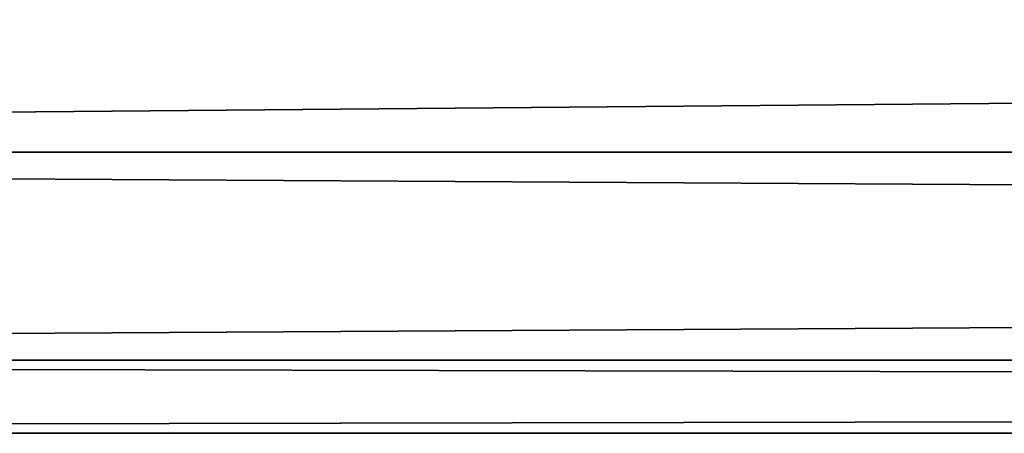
# Model space of a CAD drawing. Extents: x -250 to 250, y -426 to 356.
# Tile 478 of 656: x -155.69 to -144.4, y 231 to 235.74. Entities that reach past the tile are written whole.
import ezdxf

# ---------------------------------------------------------------- set-up
doc = ezdxf.new("R2010")
doc.units = 0
doc.header["$LTSCALE"] = 41.718519
doc.layers.add('17', color=7, linetype='CONTINUOUS')
doc.layers.add('18', color=7, linetype='CONTINUOUS')

msp = doc.modelspace()

# ---------------------------------------------------------------- linework, layer by layer
at = {"layer": '17', "color": 7, "linetype": 'CONTINUOUS'}
for points in [[(210, 237.79, 10.163), (-210, 237.79, 10.163), (-210, 234.222, 7.778), (210, 237.79, 10.163)], [(210, 234.222, 7.778), (210, 237.79, 10.163), (-210, 234.222, 7.778), (210, 234.222, 7.778)], [(210, 234.222, 7.778), (-210, 234.222, 7.778), (-210, 231.837, 4.21), (210, 234.222, 7.778)], [(210, 231.837, 4.21), (210, 234.222, 7.778), (-210, 231.837, 4.21), (210, 231.837, 4.21)], [(210, 231.837, 4.21), (-210, 231.837, 4.21), (-210, 231), (210, 231.837, 4.21)], [(210, 231), (210, 231.837, 4.21), (-210, 231), (210, 231)]]:
    msp.add_3dface(points, dxfattribs=at)
at = {"layer": '18', "color": 7, "linetype": 'CONTINUOUS'}
for points in [[(210, 234.222, -7.778), (-210, 234.222, -7.778), (-210, 237.79, -10.163), (210, 234.222, -7.778)], [(210, 237.79, -10.163), (210, 234.222, -7.778), (-210, 237.79, -10.163), (210, 237.79, -10.163)], [(210, 231.837, -4.21), (-210, 231.837, -4.21), (-210, 234.222, -7.778), (210, 231.837, -4.21)], [(210, 234.222, -7.778), (210, 231.837, -4.21), (-210, 234.222, -7.778), (210, 234.222, -7.778)], [(210, 231.837, -4.21), (210, 231), (-210, 231.837, -4.21), (210, 231.837, -4.21)], [(210, 231), (-210, 231), (-210, 231.837, -4.21), (210, 231)]]:
    msp.add_3dface(points, dxfattribs=at)

doc.saveas('drawing.dxf')
